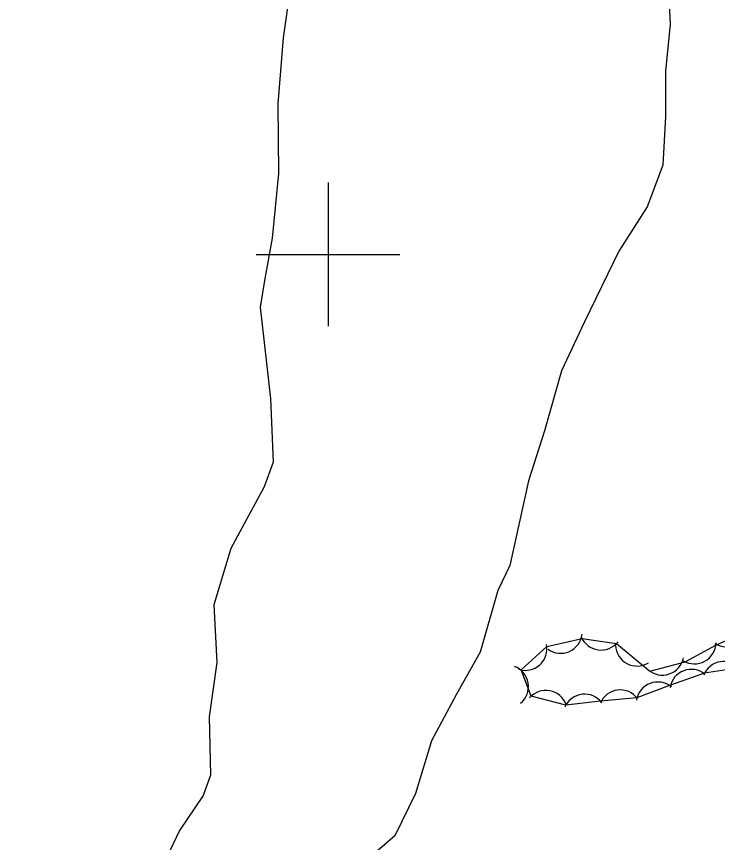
# Model space of a CAD drawing. Extents: x 643342 to 646936, y 5873857 to 5876103.
# Drawn here: x 645756.6 to 645854.2, y 5875318.1 to 5875433.1 of the extents above; entities that cross this region are included whole.
import ezdxf

# ---------------------------------------------------------------- set-up
doc = ezdxf.new("R2010")
doc.units = 0
for name, color, linetype in [('Niveau 1', 7, 'Continuous'), ('Niveau 2', 7, 'Continuous'), ('Niveau 44', 7, 'Continuous'), ('Niveau 61', 7, 'Continuous')]:
    doc.layers.add(name, color=color, linetype=linetype)

msp = doc.modelspace()

# ---------------------------------------------------------------- linework, layer by layer
at = {"layer": 'Niveau 1'}
for points in [[(645794.49, 5875435.35), (645793.76, 5875430.18), (645792.98, 5875420.98), (645793.09, 5875411.28)], [(645793.09, 5875411.28), (645792.23, 5875402.24), (645791.16, 5875396.38), (645790.56, 5875392.64), (645791.99, 5875379.93), (645792.36, 5875371.08), (645791.08, 5875367.62), (645786.45, 5875359.06), (645784.11, 5875351.22), (645784.5, 5875343.19), (645783.43, 5875335.6), (645783.6, 5875327.48), (645782.6, 5875324.64), (645779.29, 5875319.77), (645775, 5875310.7), (645770.03, 5875301.97), (645763.58, 5875290.47), (645759.03, 5875281.06), (645753.03, 5875270.79)]]:
    msp.add_lwpolyline(points, dxfattribs=at)
at = {"layer": 'Niveau 2'}
msp.add_lwpolyline([(645847.4, 5875437.08), (645847.66, 5875432.03), (645847.01, 5875425.57), (645847, 5875419.19), (645846.62, 5875412.41), (645844.42, 5875406.61), (645840.49, 5875400.45), (645835.73, 5875390.6), (645832.52, 5875383.8), (645830.12, 5875375.44), (645827.93, 5875368.45), (645825.32, 5875356.69), (645823.63, 5875353.19), (645821.2, 5875344.63), (645817.88, 5875338.77), (645814.4, 5875332.29), (645812.18, 5875324.94), (645809.28, 5875319.05), (645803.34, 5875313.91)], dxfattribs=at)
at = {"layer": 'Niveau 44'}
msp.add_lwpolyline([(645857.24, 5875342.43), (645852.44, 5875341.7), (645847.55, 5875339.96), (645843, 5875338.26), (645837.92, 5875337.81), (645833.1, 5875337.23), (645828.27, 5875338.47), (645826.87, 5875342.14), (645830.47, 5875345.39), (645835.37, 5875346.5), (645840.17, 5875345.83), (645844.82, 5875341.96), (645849.74, 5875343.27), (645854, 5875345.59), (645858.59, 5875347.66)], dxfattribs=at)
for centre, start, end in [((645855.42, 5875348.37), 238.6049, 358.5828), ((645855.42, 5875348.37), 238.6049, 358.5828), ((645855.42, 5875348.37), 238.6049, 358.5828), ((645832.39, 5875347.46), 233.984, 353.962), ((645832.39, 5875347.46), 233.984, 353.962), ((645832.39, 5875347.46), 233.984, 353.962), ((645838.01, 5875347.91), 202.0284, 322.0063), ((645838.01, 5875347.91), 202.0284, 322.0063), ((645838.01, 5875347.91), 202.0284, 322.0063), ((645827.49, 5875345.08), 252.0268, 12.0047), ((645827.49, 5875345.08), 252.0268, 12.0047), ((645827.49, 5875345.08), 252.0268, 12.0047), ((645843.01, 5875345.68), 182.3459, 302.3238), ((645843.01, 5875345.68), 182.3459, 302.3238), ((645843.01, 5875345.68), 182.3459, 302.3238), ((645851.03, 5875345.98), 238.6049, 358.5828), ((645851.03, 5875345.98), 238.6049, 358.5828), ((645851.03, 5875345.98), 238.6049, 358.5828), ((645846.55, 5875344.42), 228.8572, 348.8351), ((645846.55, 5875344.42), 228.8572, 348.8351), ((645846.55, 5875344.42), 228.8572, 348.8351), ((645855.11, 5875340.32), 38.6612, 158.6391), ((645855.11, 5875340.32), 38.6612, 158.6391), ((645855.11, 5875340.32), 38.6612, 158.6391), ((645824.9, 5875339.81), 309.5752, 69.5531), ((645824.9, 5875339.81), 309.5752, 69.5531), ((645824.9, 5875339.81), 309.5752, 69.5531), ((645850.58, 5875339.22), 50.5863, 170.5643), ((645850.58, 5875339.22), 50.5863, 170.5643), ((645850.58, 5875339.22), 50.5863, 170.5643), ((645845.9, 5875337.46), 50.5863, 170.5643), ((645845.9, 5875337.46), 50.5863, 170.5643), ((645845.9, 5875337.46), 50.5863, 170.5643), ((645830.34, 5875336.3), 19.5941, 139.5721), ((645830.34, 5875336.3), 19.5941, 139.5721), ((645830.34, 5875336.3), 19.5941, 139.5721), ((645835.72, 5875335.77), 36.8266, 156.8045), ((645835.72, 5875335.77), 36.8266, 156.8045), ((645835.72, 5875335.77), 36.8266, 156.8045), ((645840.68, 5875336.36), 36.8266, 156.8045), ((645840.68, 5875336.36), 36.8266, 156.8045), ((645840.68, 5875336.36), 36.8266, 156.8045)]:
    msp.add_arc(centre, 3, start, end, dxfattribs=at)
at = {"layer": 'Niveau 61'}
for points in [[(645800, 5875410), (645800, 5875400), (645800, 5875390)], [(645790, 5875400), (645800, 5875400), (645810, 5875400)]]:
    msp.add_lwpolyline(points, dxfattribs=at)

doc.saveas('drawing.dxf')
